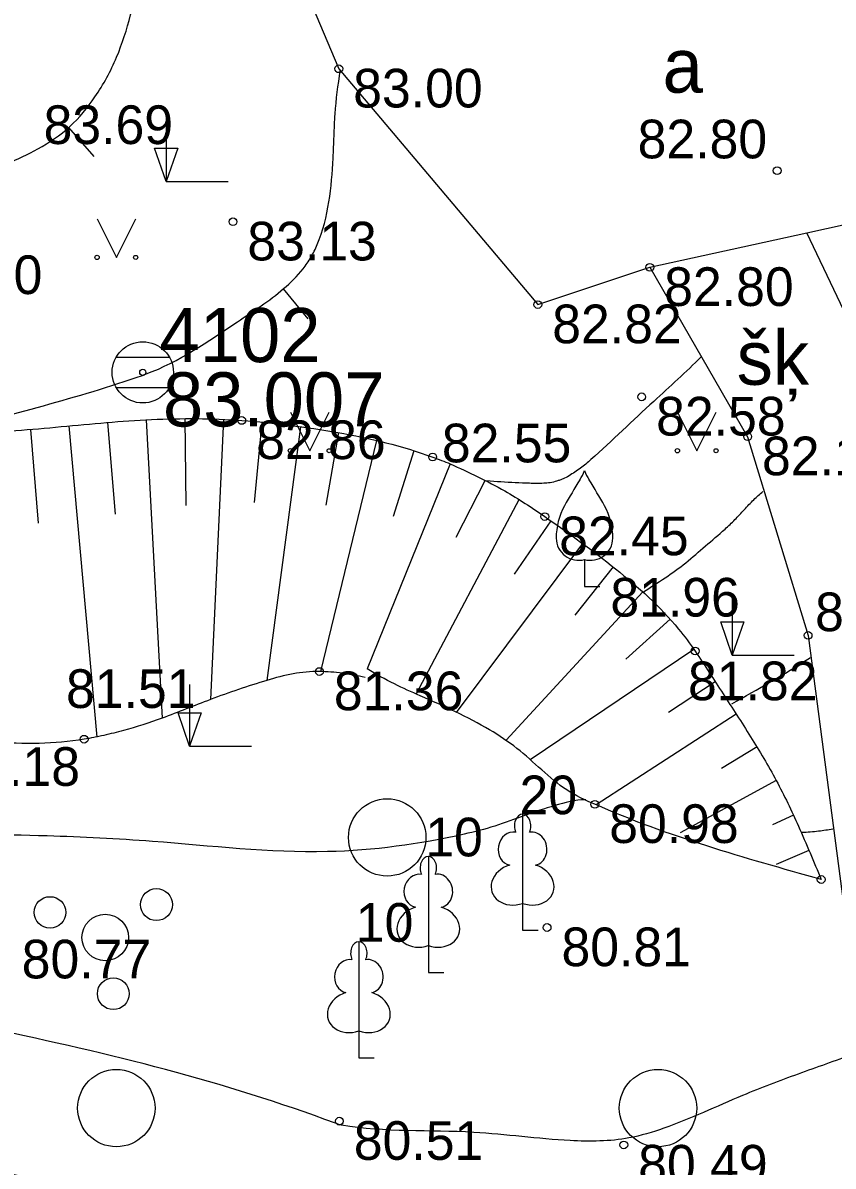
# Model space of a CAD drawing. Extents: x 576692 to 577659, y 273254 to 273799.
# Drawn here: x 577218.79 to 577229.26, y 273433.25 to 273448.03 of the extents above; entities that cross this region are included whole.
import ezdxf

# ---------------------------------------------------------------- set-up
doc = ezdxf.new("R2010")
doc.units = 0
for name, color, linetype in [('APGR_SARK_####_####_#', 7, 'Continuous'), ('APGS_ELEM_####_####_#', 7, 'Continuous'), ('CELI_CAPM_####_####_#', 7, 'Continuous'), ('CELI_CMAL_####_####_#', 7, 'Continuous'), ('CKOM_DEGV_ELEM_TKST_#', 7, 'Continuous'), ('CKOM_ELEM_####_####_#', 7, 'Continuous'), ('DREN_VADP_####_####_#', 7, 'Continuous'), ('GAZE_ELEM_####_####_#', 7, 'Continuous'), ('GEOD_ELEM_####_TKST_#', 7, 'Continuous'), ('GEOD_SITP_####_TKST_#', 7, 'Continuous'), ('HIDT_REZV_####_TKST_#', 7, 'Continuous'), ('LKAN_ELEM_PAST_TKST_#', 7, 'Continuous'), ('RELJ_ELEM_####_####_#', 7, 'Continuous'), ('SAKT_ELEM_####_####_#', 7, 'Continuous')]:
    doc.layers.add(name, color=color, linetype=linetype)

msp = doc.modelspace()

# ---------------------------------------------------------------- linework, layer by layer
at = {"layer": 'APGS_ELEM_####_####_#'}
msp.add_lwpolyline([(577226.894, 273444.872), (577228.923, 273445.318)], dxfattribs=at)
at = {"layer": 'CELI_CAPM_####_####_#'}
for points in [[(577228.923, 273445.318), (577230.27, 273445.614), (577230.595, 273448.803), (577231.355, 273450.566), (577234.085, 273452.032), (577237.485, 273453.435)], [(577207.868, 273448.574), (577211.469, 273448.892), (577215.452, 273450.76), (577217.797, 273451.988), (577220.75, 273452.464), (577222.875, 273447.439), (577225.447, 273444.39), (577226.894, 273444.872)], [(577239.967, 273432.847), (577236.409, 273433.185), (577233.967, 273434.004), (577232.029, 273435.819), (577231.081, 273438.157), (577230.668, 273441.308), (577229.75, 273443.582), (577228.923, 273445.318)], [(577226.894, 273444.872), (577228.158, 273442.682), (577228.94, 273440.111), (577229.4, 273436.607), (577229.647, 273433.16), (577229.46, 273430.823), (577228.732, 273429.286), (577226.937, 273426.456), (577227.852, 273423.261), (577230.447, 273423.509), (577231.567, 273426.352), (577233.509, 273429.564), (577235.536, 273430.991), (577239.635, 273431.907)]]:
    msp.add_lwpolyline(points, dxfattribs=at)
at = {"layer": 'CKOM_ELEM_####_####_#'}
for p, q in [((577219.999, 273443.712), (577220.685, 273443.712)), ((577219.999, 273443.712), (577220.685, 273443.712)), ((577219.999, 273443.316), (577220.685, 273443.316)), ((577219.999, 273443.316), (577220.685, 273443.316))]:
    msp.add_line(p, q, dxfattribs=at)
for radius in [0.396, 0.396, 0.04, 0.04]:
    msp.add_circle((577220.342, 273443.514), radius, dxfattribs=at)
at = {"layer": 'DREN_VADP_####_####_#'}
msp.add_spline([(577252.982, 273414.853), (577251.974, 273414.319), (577251.296, 273413.895), (577249.566, 273411.91), (577248.903, 273411.509), (577248.444, 273411.498), (577247.696, 273411.504), (577246.444, 273411.535), (577244.846, 273411.363), (577244.022, 273411.247), (577241.708, 273410.879), (577240.339, 273410.502), (577239, 273410.046), (577237.665, 273409.574), (577236.308, 273409.148), (577232.395, 273408.229), (577230.233, 273408.289), (577228.16, 273408.614), (577226.772, 273408.795), (577225.035, 273408.894), (577216.714, 273409.044), (577215.802, 273409.128), (577214.183, 273409.253), (577210.948, 273409.331), (577207.808, 273409.112), (577206.24, 273408.92), (577204.358, 273408.692), (577200.757, 273408.499), (577197.064, 273408.225), (577195.293, 273408.274), (577193.884, 273408.307), (577192.404, 273408.351), (577191.034, 273408.298), (577188.672, 273408.17), (577187.769, 273408), (577187.12, 273407.732), (577186.576, 273407.527), (577186.03, 273407.46), (577185.261, 273408.176), (577184.947, 273408.486), (577184.626, 273408.818), (577184.295, 273409.183), (577183.826, 273409.606), (577182.671, 273410.193), (577181.38, 273410.806), (577180.079, 273411.403), (577178.701, 273412.153), (577176.151, 273413.713), (577175.37, 273414.363), (577174.894, 273414.947), (577174.466, 273415.545), (577174.114, 273416.004), (577171.235, 273418.393), (577170.422, 273418.755), (577169.358, 273419.229), (577168.284, 273419.699), (577167.376, 273420.223), (577166.523, 273421.019), (577166.325, 273421.442), (577166.264, 273421.836), (577166.208, 273422.249), (577166.113, 273422.474), (577165.735, 273422.577), (577165.493, 273422.415), (577164.833, 273422.237), (577164.536, 273422.311), (577162.044, 273423.335), (577157.906, 273424.803), (577155.548, 273425.078), (577154.221, 273424.995), (577152.73, 273424.792), (577149.601, 273423.667), (577149.132, 273423.331), (577148.389, 273422.813), (577147.644, 273422.309), (577147.083, 273422.041), (577145.741, 273421.593), (577144.586, 273421.422), (577143.433, 273421.242), (577142.637, 273421.093), (577137.334, 273418.585), (577135.002, 273417.571), (577133.759, 273417.478), (577132.689, 273417.77), (577131.611, 273418.15), (577130.554, 273418.322), (577129.877, 273418.108), (577129.214, 273417.682), (577128.473, 273417.311), (577127.7, 273417.376), (577125.9, 273418.627), (577123.805, 273421.904), (577122.752, 273424.503), (577122.635, 273425.088), (577122.595, 273425.692), (577122.541, 273426.294), (577122.379, 273426.874), (577120.633, 273429.122), (577118.876, 273430.502), (577117.365, 273431.308), (577114.934, 273432.161), (577112.354, 273432.529), (577111.381, 273432.669), (577110.378, 273432.861), (577108.182, 273433.552), (577106.895, 273434.234)], degree=3, dxfattribs=at)
at = {"layer": 'GAZE_ELEM_####_####_#'}
for p, q in [((577220.884, 273442.917), (577220.897, 273441.793)), ((577218.889, 273442.777), (577218.99, 273441.565)), ((577219.387, 273442.821), (577219.748, 273438.796)), ((577219.885, 273442.865), (577219.984, 273441.68)), ((577220.384, 273442.9), (577220.591, 273439.042)), ((577221.383, 273442.908), (577221.215, 273439.283)), ((577221.882, 273442.868), (577221.781, 273441.829)), ((577222.379, 273442.811), (577221.946, 273439.53)), ((577223.362, 273442.632), (577222.64, 273439.646)), ((577222.873, 273442.734), (577222.707, 273441.797)), ((577223.844, 273442.499), (577223.579, 273441.649)), ((577224.315, 273442.331), (577223.24, 273439.678)), ((577224.315, 273442.331), (577224.314, 273442.33)), ((577224.762, 273442.109), (577224.386, 273441.379)), ((577225.204, 273441.875), (577223.875, 273439.355)), ((577225.617, 273441.593), (577225.139, 273440.903)), ((577226.023, 273441.302), (577224.393, 273439.117)), ((577226.42, 273440.997), (577225.926, 273440.373)), ((577226.802, 273440.675), (577225.037, 273438.758)), ((577227.156, 273440.322), (577226.583, 273439.803)), ((577227.465, 273439.93), (577225.346, 273438.505)), ((577227.461, 273439.933), (577227.426, 273439.906)), ((577227.74, 273439.512), (577227.134, 273439.116)), ((577228.011, 273439.092), (577226.2, 273437.923)), ((577228.28, 273438.67), (577227.82, 273438.391)), ((577228.528, 273438.236), (577227.288, 273437.561)), ((577228.752, 273437.789), (577228.479, 273437.665)), ((577228.95, 273437.33), (577228.526, 273437.15))]:
    msp.add_line(p, q, dxfattribs=at)
for points in [[(577202.087, 273445.896), (577202.403, 273446.118), (577202.789, 273446.352), (577202.991, 273446.455), (577203.196, 273446.557), (577203.556, 273446.717), (577203.924, 273446.851), (577204.297, 273446.965), (577204.672, 273447.063), (577205.114, 273447.054), (577205.491, 273446.841), (577206.33, 273446.262), (577207.153, 273445.671), (577207.978, 273445.08), (577208.821, 273444.5), (577209.222, 273444.242), (577209.432, 273444.139), (577209.542, 273444.101), (577209.655, 273444.075), (577210.233, 273444.058), (577210.814, 273444.155), (577211.397, 273444.285), (577211.688, 273444.338), (577211.98, 273444.37), (577212.239, 273444.387), (577213.02, 273444.43), (577213.541, 273444.425), (577213.8, 273444.404), (577214.058, 273444.367), (577214.627, 273444.133), (577215.129, 273443.741), (577215.622, 273443.317), (577215.884, 273443.134), (577216.166, 273442.99), (577216.952, 273442.761), (577217.534, 273442.723), (577218.117, 273442.728), (577219.287, 273442.812), (577220.456, 273442.904), (577221.621, 273442.892), (577222.244, 273442.828), (577222.862, 273442.736), (577224.088, 273442.418), (577224.315, 273442.331)], [(577224.315, 273442.331), (577225.02, 273441.98), (577225.537, 273441.649), (577226.45, 273440.973), (577227.267, 273440.194), (577227.479, 273439.909), (577227.841, 273439.357), (577228.197, 273438.802), (577228.528, 273438.236), (577228.815, 273437.646), (577229.109, 273436.956)]]:
    msp.add_spline(points, degree=3, dxfattribs=at)
at = {"layer": 'GEOD_ELEM_####_TKST_#'}
for points in [[(577226.811, 273440.676), (577227.359, 273441.052), (577227.613, 273441.269), (577227.866, 273441.487), (577227.994, 273441.609), (577228.115, 273441.738), (577228.238, 273441.867), (577228.355, 273441.975)], [(577207.394, 273433.571), (577208.332, 273433.63), (577208.793, 273433.659), (577211.547, 273433.83), (577212.991, 273433.822), (577215.544, 273433.625), (577216.816, 273433.461), (577218.086, 273433.258), (577220.498, 273432.651), (577221.969, 273432.083), (577223.036, 273431.687), (577223.31, 273431.604)]]:
    msp.add_spline(points, degree=3, dxfattribs=at)
at = {"layer": 'GEOD_SITP_####_TKST_#'}
for p, q in [((577219.712, 273446.303), (577219.384, 273446.681)), ((577222.478, 273444.208), (577222.16, 273444.594))]:
    msp.add_line(p, q, dxfattribs=at)
for points in [[(577207.753, 273445.249), (577208.036, 273445.136), (577208.703, 273444.89), (577209.037, 273444.81), (577209.203, 273444.792), (577209.37, 273444.791), (577209.678, 273444.851), (577209.986, 273444.954), (577210.454, 273445.124), (577210.911, 273445.305), (577211.368, 273445.482), (577211.837, 273445.639), (577213.195, 273445.875), (577213.901, 273445.878), (577214.608, 273445.853), (577215.314, 273445.823), (577216.021, 273445.813), (577217.35, 273445.882), (577218.184, 273446.058), (577218.588, 273446.212), (577218.987, 273446.405), (577219.398, 273446.692), (577219.724, 273447.075), (577220.003, 273447.589), (577220.185, 273448.135), (577220.387, 273449.67), (577220.243, 273450.776), (577220.053, 273451.877), (577219.951, 273452.335), (577219.95, 273452.341)], [(577217.772, 273442.729), (577219.059, 273443.083), (577220.336, 273443.475), (577220.386, 273443.493), (577221.564, 273444.167), (577222.162, 273444.596), (577222.413, 273444.853), (577222.514, 273445.001), (577222.596, 273445.165), (577222.747, 273445.719), (577222.801, 273446.285), (577222.814, 273446.57), (577222.827, 273446.855), (577222.893, 273447.417)], [(577227.564, 273443.72), (577227.561, 273443.717), (577226.945, 273443.139), (577226.133, 273442.385), (577226.067, 273442.328), (577225.997, 273442.274), (577225.925, 273442.224), (577225.85, 273442.176), (577225.773, 273442.135), (577225.732, 273442.12), (577225.69, 273442.107), (577225.607, 273442.087), (577225.523, 273442.079), (577225.431, 273442.078), (577225.339, 273442.079), (577225.155, 273442.086), (577224.787, 273442.11)], [(577226.069, 273437.986), (577226.063, 273437.986), (577225.667, 273437.912), (577225.279, 273437.784), (577224.89, 273437.646), (577224.494, 273437.542), (577222.728, 273437.316), (577220.467, 273437.448), (577219.105, 273437.519), (577217.314, 273437.564), (577214.232, 273437.717), (577212.416, 273437.708), (577209.316, 273437.624), (577207.983, 273437.603), (577205.222, 273437.569), (577203.626, 273437.65), (577200.779, 273437.897), (577196.026, 273438.267), (577194.73, 273438.423), (577192.798, 273438.717), (577191.841, 273438.921), (577190.892, 273439.188), (577190.408, 273439.416), (577189.951, 273439.696), (577189.597, 273439.951), (577189.252, 273440.216)], [(577227.952, 273439.226), (577228.956, 273439.818), (577228.97, 273439.827)], [(577229.528, 273434.696), (577228.811, 273434.44), (577228.093, 273434.163), (577227.077, 273433.74), (577226.625, 273433.614), (577225.865, 273433.58), (577224.619, 273433.686), (577222.91, 273433.78), (577222.886, 273433.785), (577222.863, 273433.793), (577222.831, 273433.805), (577218.391, 273435.021), (577215.702, 273435.502), (577212.683, 273435.835), (577211.95, 273435.848), (577210.689, 273435.795), (577208.153, 273435.708), (577204.598, 273435.61), (577203.143, 273435.592), (577196.078, 273435.666), (577195.486, 273435.681), (577195.463, 273435.683), (577195.34, 273435.701), (577194.109, 273435.908), (577192.883, 273436.138), (577191.66, 273436.393), (577190.441, 273436.675), (577188.159, 273437.582), (577187.574, 273437.944), (577187.005, 273438.321), (577186.056, 273439.02)], [(577229.26, 273437.608), (577229.076, 273437.579), (577228.858, 273437.563)]]:
    msp.add_spline(points, degree=3, dxfattribs=at)
at = {"layer": 'LKAN_ELEM_PAST_TKST_#'}
for p, q in [((577220.644, 273446.781), (577220.644, 273445.981)), ((577220.644, 273445.981), (577221.444, 273445.981)), ((577219.75, 273445.5), (577220, 273445)), ((577220, 273445), (577220.25, 273445.5)), ((577222.25, 273443), (577222.5, 273442.5)), ((577222.5, 273442.5), (577222.75, 273443)), ((577227.25, 273443), (577227.5, 273442.5)), ((577227.5, 273442.5), (577227.75, 273443)), ((577226.05, 273441.095), (577226.05, 273440.743)), ((577226.05, 273440.743), (577226.25, 273440.743)), ((577227.96, 273440.656), (577227.96, 273439.856)), ((577227.96, 273439.856), (577228.76, 273439.856)), ((577220.947, 273439.479), (577220.947, 273438.679)), ((577220.947, 273438.679), (577221.747, 273438.679)), ((577225.25, 273436.647), (577225.25, 273436.3)), ((577225.25, 273436.3), (577225.45, 273436.3)), ((577224.032, 273436.102), (577224.032, 273435.755)), ((577224.032, 273435.755), (577224.232, 273435.755)), ((577223.134, 273434.998), (577223.134, 273434.651)), ((577223.134, 273434.651), (577223.334, 273434.651))]:
    msp.add_line(p, q, dxfattribs=at)
for points in [[(577225.25, 273437.8), (577225.25, 273436.647)], [(577225.34, 273437.568), (577225.339, 273437.569)], [(577224.032, 273437.255), (577224.032, 273436.102)], [(577224.122, 273437.023), (577224.121, 273437.024)], [(577223.134, 273436.151), (577223.134, 273434.998)], [(577223.224, 273435.919), (577223.223, 273435.92)]]:
    msp.add_lwpolyline(points, dxfattribs=at)
for centre, radius in [((577219.75, 273445), 0.028), ((577220.25, 273445), 0.0263), ((577222.25, 273442.5), 0.028), ((577222.75, 273442.5), 0.0263), ((577227.25, 273442.5), 0.028), ((577227.75, 273442.5), 0.0263), ((577223.5, 273437.5), 0.5), ((577219.143, 273436.53), 0.204), ((577220.518, 273436.631), 0.207), ((577219.857, 273436.206), 0.301), ((577219.96, 273435.478), 0.205), ((577220, 273434), 0.5), ((577227, 273434), 0.5)]:
    msp.add_circle(centre, radius, dxfattribs=at)
for centre, radius, start, end in [((577225.633, 273442.381), 0.439, 324.3837, 341.712), ((577226.467, 273442.381), 0.439, 198.288, 215.6163), ((577238.675, 273434.347), 14.88, 148.4844, 149.9901), ((577213.425, 273434.347), 14.88, 30.0099, 31.5156), ((577226.574, 273441.368), 0.89, 151.757, 179.9138), ((577225.526, 273441.368), 0.89, 0.0862, 28.243), ((577225.974, 273441.374), 0.29, 181.0782, 285.2823), ((577226.126, 273441.374), 0.29, 254.7177, 358.9218)]:
    msp.add_arc(centre, radius, start, end, dxfattribs=at)
for centre, major_axis, ratio, start_param, end_param in [((577225.25, 273437.65), (0, -0.15), 0.707107, 3.14537, 5.287485), ((577225.25, 273437.65), (0, -0.15), 0.707107, 0.995701, 3.137816), ((577225.122, 273437.355), (-0.039, -0.212), 0.861323, 3.141593, 6.283185), ((577225.378, 273437.355), (0.039, -0.212), 0.861323, 0, 3.141593), ((577224.032, 273437.105), (0, -0.15), 0.707107, 3.14537, 5.287485), ((577224.032, 273437.105), (0, -0.15), 0.707107, 0.995701, 3.137816), ((577223.904, 273436.81), (-0.039, -0.212), 0.861323, 3.141593, 6.283185), ((577224.16, 273436.81), (0.039, -0.212), 0.861323, 0, 3.141593), ((577225.16, 273436.893), (0.307, 0.095), 0.814445, 1.570796, 4.752015), ((577225.34, 273436.893), (-0.307, 0.095), 0.814445, 1.531171, 4.712389), ((577223.942, 273436.348), (0.307, 0.095), 0.814445, 1.570796, 4.752015), ((577224.122, 273436.348), (-0.307, 0.095), 0.814445, 1.531171, 4.712389), ((577223.134, 273436.001), (0, -0.15), 0.707107, 3.14537, 5.287485), ((577223.134, 273436.001), (0, -0.15), 0.707107, 0.995701, 3.137816), ((577223.006, 273435.706), (-0.039, -0.212), 0.861323, 3.141593, 6.283185), ((577223.262, 273435.706), (0.039, -0.212), 0.861323, 0, 3.141593), ((577223.044, 273435.244), (0.307, 0.095), 0.814445, 1.570796, 4.752015), ((577223.224, 273435.244), (-0.307, 0.095), 0.814445, 1.531171, 4.712389)]:
    msp.add_ellipse(centre, major_axis=major_axis, ratio=ratio, start_param=start_param, end_param=end_param, dxfattribs=at)
at = {"layer": 'RELJ_ELEM_####_####_#'}
for points in [[(577220.494, 273446.414), (577220.794, 273446.414), (577220.644, 273445.981)], [(577227.81, 273440.289), (577228.11, 273440.289), (577227.96, 273439.856)], [(577220.797, 273439.112), (577221.097, 273439.112), (577220.947, 273438.679)]]:
    msp.add_lwpolyline(points, close=True, dxfattribs=at)
for centre in [(577222.875, 273447.439), (577228.54, 273446.122), (577221.507, 273445.461), (577226.894, 273444.872), (577225.447, 273444.39), (577226.79, 273443.197), (577221.621, 273442.892), (577228.158, 273442.683), (577224.088, 273442.419), (577225.537, 273441.649), (577228.94, 273440.112), (577227.48, 273439.91), (577222.625, 273439.645), (577219.584, 273438.77), (577226.184, 273437.928), (577229.109, 273436.956), (577225.567, 273436.335), (577222.883, 273433.831), (577226.558, 273433.524)]:
    msp.add_circle(centre, 0.05, dxfattribs=at)
at = {"layer": 'SAKT_ELEM_####_####_#'}
for points in [[(577223.214, 273439.569), (577222.921, 273439.623), (577222.773, 273439.638), (577222.625, 273439.645), (577222.284, 273439.615), (577221.946, 273439.53), (577221.215, 273439.283), (577220.591, 273439.042), (577220.092, 273438.882), (577219.838, 273438.82), (577219.583, 273438.77), (577219.001, 273438.716), (577218.411, 273438.735), (577217.82, 273438.806), (577217.233, 273438.907), (577216.819, 273438.996), (577216.413, 273439.109), (577216.013, 273439.245), (577215.619, 273439.402), (577215.281, 273439.575), (577214.964, 273439.786), (577214.367, 273440.267), (577213.773, 273440.746), (577213.128, 273441.123), (577212.583, 273441.308), (577212.014, 273441.426), (577210.839, 273441.553), (577209.662, 273441.685), (577209.091, 273441.809), (577208.543, 273442.001), (577206.872, 273442.841), (577205.277, 273443.824), (577204.757, 273444.241), (577204.276, 273444.711), (577203.784, 273445.163), (577203.519, 273445.361), (577203.233, 273445.529), (577203.049, 273445.593), (577202.856, 273445.629), (577202.662, 273445.663), (577202.476, 273445.722), (577202.087, 273445.896)], [(577229.109, 273436.956), (577226.184, 273437.928), (577225.821, 273438.114), (577225.497, 273438.373), (577225.177, 273438.651), (577224.824, 273438.891), (577223.928, 273439.331), (577223.593, 273439.484), (577223.24, 273439.678)]]:
    msp.add_spline(points, degree=3, dxfattribs=at)

# ---------------------------------------------------------------- texts
at = {"layer": 'APGR_SARK_####_####_#'}
for s, p in [(' 20', (577225.025, 273437.8)), (' 10', (577223.807, 273437.255)), (' 10', (577222.909, 273436.151))]:
    msp.add_text(s, height=0.5, dxfattribs=at).set_placement(p)
at = {"layer": 'CELI_CMAL_####_####_#'}
for s, p in [('a', (577227.059, 273447.13)), ('šķ', (577228.017, 273443.353))]:
    msp.add_text(s, height=0.7, dxfattribs=at).set_placement(p)
at = {"layer": 'CKOM_DEGV_ELEM_TKST_#'}
for s, p in [(' 4102', (577220.297, 273443.646)), (' 83.007', (577220.342, 273442.814)), (' 83.007', (577220.342, 273442.814))]:
    msp.add_text(s, height=0.7, dxfattribs=at).set_placement(p)
at = {"layer": 'HIDT_REZV_####_TKST_#'}
for s, p in [(' 83.00', (577222.875, 273446.939)), (' 83.69', (577218.874, 273446.466)), (' 82.80', (577226.551, 273446.281)), (' 83.13', (577221.507, 273444.961)), (' 83.40', (577217.185, 273444.526)), (' 82.80', (577226.894, 273444.372)), (' 82.82', (577225.447, 273443.89)), (' 82.58', (577226.79, 273442.697)), (' 82.86', (577221.621, 273442.392)), (' 82.55', (577224.021, 273442.35)), (' 82.14', (577228.158, 273442.183)), (' 82.45', (577225.537, 273441.149)), (' 81.96', (577226.199, 273440.356)), (' 81.55', (577228.844, 273440.167)), (' 81.51', (577219.164, 273439.174)), (' 81.82', (577227.202, 273439.274)), (' 81.36', (577222.625, 273439.145)), (' 81.18', (577217.672, 273438.167)), (' 80.98', (577226.184, 273437.428)), (' 80.81', (577225.567, 273435.835)), (' 80.77', (577218.591, 273435.677)), (' 80.51', (577222.883, 273433.331)), (' 80.49', (577226.558, 273433.024))]:
    msp.add_text(s, height=0.5, dxfattribs=at).set_placement(p)

doc.saveas('drawing.dxf')
